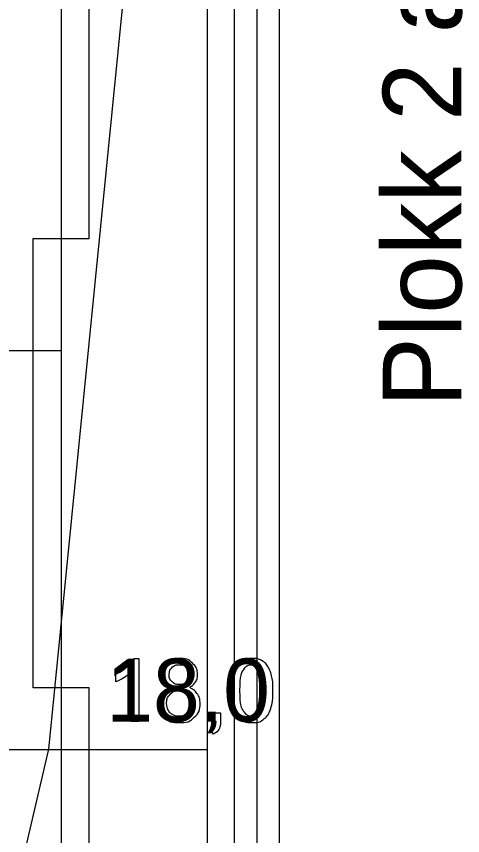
# Model space of a CAD drawing. Extents: x 700746 to 706058, y 6570320 to 6580460.
# Drawn here: x 704355.3 to 704395, y 6575890.2 to 6575963.1 of the extents above; entities that cross this region are included whole.
import ezdxf

# ---------------------------------------------------------------- set-up
doc = ezdxf.new("R2010")
doc.units = 0
for name, color, linetype in [('GEOLPUNKT', 7, 'Continuous'), ('illumineerimisjooned', 7, 'Continuous'), ('PIIR', 7, 'Continuous'), ('Plokid', 7, 'Continuous'), ('vahekiht', 7, 'Continuous'), ('Veetase', 7, 'Continuous')]:
    doc.layers.add(name, color=color, linetype=linetype)

msp = doc.modelspace()

# ---------------------------------------------------------------- linework, layer by layer
at = {"layer": 'GEOLPUNKT'}
for points in [[(704359.316, 6576083.371), (704359.316, 6575783.371)], [(704365.786, 6575905.98), (704366.229, 6575905.98), (704366.229, 6575900.359)], [(704364.167, 6575903.91), (704364.167, 6575904.575)], [(704366.229, 6575900.359), (704365.541, 6575900.359), (704365.541, 6575904.739)], [(704372.712, 6575900.359), (704372.712, 6575901.14), (704373.493, 6575901.14), (704373.493, 6575900.359)], [(704373.101, 6575900.359), (704372.712, 6575900.359)], [(704372.857, 6575899.249), (704372.665, 6575899.543)]]:
    msp.add_lwpolyline(points, dxfattribs=at)
for points in [[(704361.816, 6576008.371), (704359.316, 6576008.371), (704359.316, 6575943.371), (704361.816, 6575943.371)], [(704356.816, 6575943.371), (704359.316, 6575943.371), (704359.316, 6575903.371), (704356.816, 6575903.371)], [(704361.816, 6575903.371), (704359.316, 6575903.371), (704359.316, 6575858.371), (704361.816, 6575858.371)]]:
    msp.add_lwpolyline(points, close=True, dxfattribs=at)
for points in [[(704364.167, 6575904.575), (704364.744, 6575904.846), (704365.175, 6575905.232), (704365.606, 6575905.617), (704365.786, 6575905.98)], [(704369.054, 6575903.398), (704368.624, 6575903.554), (704368.417, 6575903.844), (704368.209, 6575904.134), (704368.209, 6575904.538), (704368.209, 6575905.149), (704368.648, 6575905.564), (704369.087, 6575905.98), (704369.815, 6575905.98), (704370.548, 6575905.98), (704370.994, 6575905.555), (704371.44, 6575905.13), (704371.44, 6575904.519), (704371.44, 6575904.13), (704371.236, 6575903.842), (704371.031, 6575903.554), (704370.614, 6575903.398), (704371.131, 6575903.23), (704371.401, 6575902.855), (704371.671, 6575902.481), (704371.671, 6575901.961), (704371.671, 6575901.243), (704371.163, 6575900.754), (704370.655, 6575900.265), (704369.827, 6575900.265), (704368.998, 6575900.265), (704368.491, 6575900.756), (704367.983, 6575901.247), (704367.983, 6575901.98), (704367.983, 6575902.527), (704368.261, 6575902.896), (704368.54, 6575903.264), (704369.054, 6575903.398)], [(704374.513, 6575903.12), (704374.513, 6575904.113), (704374.718, 6575904.719), (704374.922, 6575905.326), (704375.325, 6575905.653), (704375.727, 6575905.98), (704376.338, 6575905.98), (704376.789, 6575905.98), (704377.129, 6575905.799), (704377.47, 6575905.617), (704377.691, 6575905.276), (704377.911, 6575904.934), (704378.037, 6575904.443), (704378.163, 6575903.953), (704378.163, 6575903.12), (704378.163, 6575902.136), (704377.961, 6575901.529), (704377.758, 6575900.923), (704377.355, 6575900.594), (704376.953, 6575900.265), (704376.338, 6575900.265), (704375.529, 6575900.265), (704375.067, 6575900.843), (704374.513, 6575901.544), (704374.513, 6575903.12)], [(704368.918, 6575904.562), (704368.918, 6575904.166), (704369.171, 6575903.914), (704369.424, 6575903.662), (704369.832, 6575903.662), (704370.229, 6575903.662), (704370.48, 6575903.912), (704370.732, 6575904.162), (704370.732, 6575904.524), (704370.732, 6575904.902), (704370.473, 6575905.159), (704370.214, 6575905.417), (704369.825, 6575905.417), (704369.432, 6575905.417), (704369.175, 6575905.165), (704368.918, 6575904.913), (704368.918, 6575904.562)], [(704375.222, 6575903.12), (704375.222, 6575901.739), (704375.544, 6575901.284), (704375.866, 6575900.828), (704376.338, 6575900.828), (704376.811, 6575900.828), (704377.132, 6575901.286), (704377.454, 6575901.743), (704377.454, 6575903.12), (704377.454, 6575904.503), (704377.133, 6575904.958), (704376.812, 6575905.412), (704376.331, 6575905.412), (704375.858, 6575905.412), (704375.575, 6575905.011), (704375.222, 6575904.499), (704375.222, 6575903.12)], [(704365.541, 6575904.739), (704365.293, 6575904.502), (704364.891, 6575904.265), (704364.488, 6575904.029), (704364.167, 6575903.91)], [(704368.691, 6575901.975), (704368.691, 6575901.681), (704368.829, 6575901.405), (704368.967, 6575901.13), (704369.242, 6575900.979), (704369.517, 6575900.828), (704369.833, 6575900.828), (704370.325, 6575900.828), (704370.644, 6575901.146), (704370.962, 6575901.463), (704370.962, 6575901.952), (704370.962, 6575902.449), (704370.634, 6575902.774), (704370.306, 6575903.099), (704369.81, 6575903.099), (704369.325, 6575903.099), (704369.008, 6575902.778), (704368.691, 6575902.457), (704368.691, 6575901.975)], [(704372.665, 6575899.543), (704372.883, 6575899.639), (704372.986, 6575899.825), (704373.089, 6575900.01), (704373.101, 6575900.359)], [(704373.493, 6575900.359), (704373.493, 6575899.926), (704373.341, 6575899.66), (704373.189, 6575899.394), (704372.857, 6575899.249)]]:
    msp.add_open_spline(points, degree=3, dxfattribs=at)
at = {"layer": 'illumineerimisjooned'}
msp.add_line((704374.745, 6575783.138), (704374.745, 6576081.116), dxfattribs=at)
at = {"layer": 'PIIR'}
msp.add_line((704376.745, 6575780.825), (704376.745, 6576091.045), dxfattribs=at)
at = {"layer": 'Plokid'}
for p, q in [((704378.745, 6575778.349), (704378.745, 6576085.731)), ((704372.345, 6575786.521), (704372.345, 6576077.576)), ((704283.757, 6575897.871), (704372.345, 6575897.871))]:
    msp.add_line(p, q, dxfattribs=at)
at = {"layer": 'vahekiht'}
msp.add_lwpolyline([(704376.67, 6576083.838), (704358.2, 6575897.918), (704330.868, 6575780.943)], dxfattribs=at)
at = {"layer": 'Veetase'}
msp.add_line((704359.316, 6575933.371), (704323.72, 6575933.371), dxfattribs=at)
msp.add_line((704359.316, 6575933.371), (704323.72, 6575933.371), dxfattribs=at)

# ---------------------------------------------------------------- texts
at = {"layer": 'GEOLPUNKT'}
msp.add_text('18,0', height=5.6, dxfattribs=at).set_placement((704363.318, 6575900.359))
at = {"layer": 'Plokid'}
msp.add_text('Plokk 2 aR', height=7, rotation=90, dxfattribs=at).set_placement((704394.937, 6575928.337))

doc.saveas('drawing.dxf')
